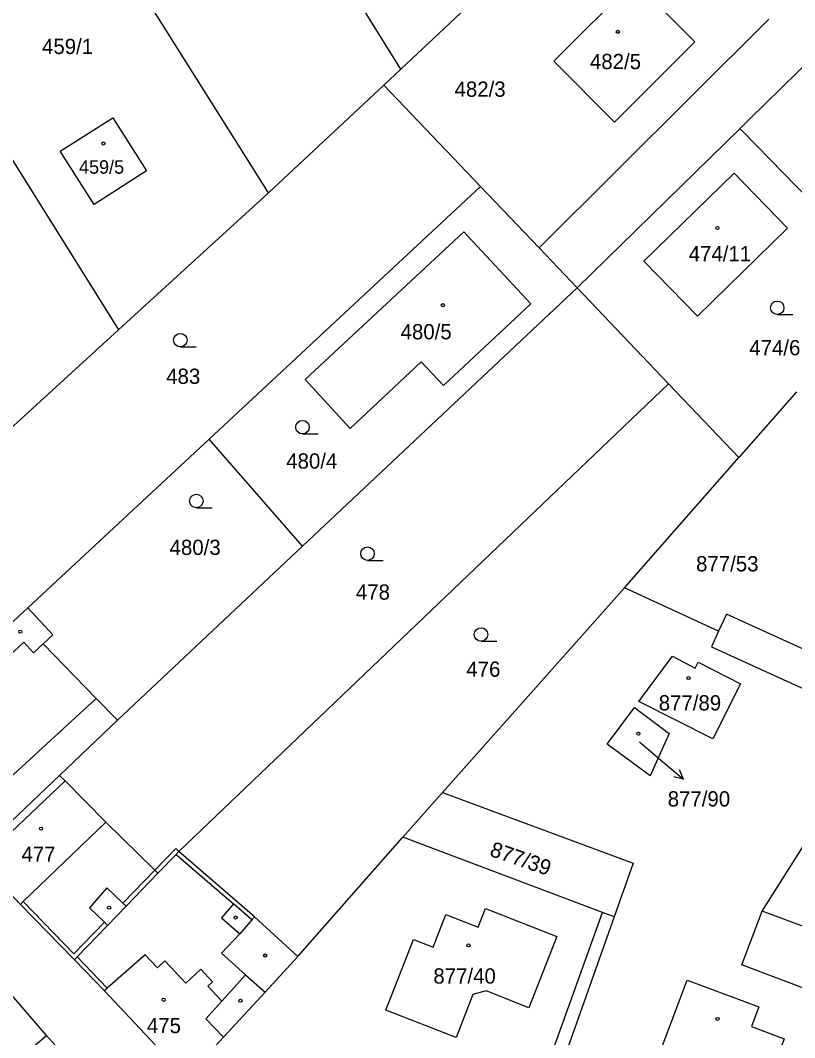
# Model space of a CAD drawing. Extents: x -724107 to -720612, y -1045267 to -1038441.
# Drawn here: x -722560.7 to -722474.4, y -1042730 to -1042616.7 of the extents above; entities that cross this region are included whole.
import ezdxf

# ---------------------------------------------------------------- set-up
doc = ezdxf.new("R2010")
doc.units = 0
for name, color, linetype in [('Hranice parcel', 7, 'Continuous'), ('Parcelní čísla', 7, 'Continuous'), ('Pop  PČ popisy', 7, 'Continuous'), ('Vnitřní kresba', 7, 'Continuous'), ('Značky budov', 7, 'Continuous'), ('Značky kultur', 7, 'Continuous')]:
    doc.layers.add(name, color=color, linetype=linetype)

msp = doc.modelspace()

# ---------------------------------------------------------------- linework, layer by layer
at = {"layer": 'Hranice parcel'}
for p, q in [((-722518.29, -1042622.12), (-722548.25, -1042574.31)), ((-722583.88, -1042596.67), (-722549.75, -1042651.16)), ((-722533.06, -1042635.92), (-722556.82, -1042598.13)), ((-722518.29, -1042622.12), (-722505.08, -1042609.63)), ((-722477.3, -1042616.58), (-722502.9, -1042642.03)), ((-722520.2, -1042623.93), (-722518.29, -1042622.12)), ((-722533.06, -1042635.92), (-722520.2, -1042623.93)), ((-722520.2, -1042623.93), (-722509.43, -1042635.21)), ((-722498.66, -1042646.49), (-722480.54, -1042628.77)), ((-722539.64, -1042663.34), (-722509.43, -1042635.21)), ((-722509.43, -1042635.21), (-722502.9, -1042642.03)), ((-722502.9, -1042642.03), (-722498.66, -1042646.49)), ((-722498.66, -1042646.49), (-722529.26, -1042675.27)), ((-722488.48, -1042657.18), (-722498.66, -1042646.49)), ((-722549.75, -1042651.16), (-722566.33, -1042666.33)), ((-722488.48, -1042657.18), (-722543.02, -1042709.29)), ((-722480.67, -1042665.38), (-722488.48, -1042657.18)), ((-722474.25, -1042658.09), (-722480.67, -1042665.38)), ((-722559.85, -1042682.15), (-722539.64, -1042663.34)), ((-722529.26, -1042675.27), (-722539.64, -1042663.34)), ((-722493.38, -1042679.91), (-722480.67, -1042665.38)), ((-722513.66, -1042702.71), (-722493.38, -1042679.91)), ((-722482.91, -1042684.75), (-722493.38, -1042679.91)), ((-722478.07, -1042715.93), (-722464.89, -1042695.05)), ((-722556.32, -1042700.8), (-722565.82, -1042709.84)), ((-722518.08, -1042707.68), (-722513.66, -1042702.71)), ((-722529.78, -1042720.98), (-722518.08, -1042707.68)), ((-722495.83, -1042716.07), (-722518.08, -1042707.68)), ((-722507.04, -1042747.25), (-722495.83, -1042716.07)), ((-722494.55, -1042716.55), (-722505.62, -1042747.77)), ((-722494.55, -1042716.55), (-722495.83, -1042716.07)), ((-722445.47, -1042728.05), (-722478.07, -1042715.93))]:
    msp.add_line(p, q, dxfattribs=at)
for points in [[(-722485.56, -1042619.09), (-722494.52, -1042628.03), (-722501.26, -1042621.25), (-722492.31, -1042612.31), (-722485.56, -1042619.09)], [(-722480.54, -1042628.77), (-722479.47, -1042627.72), (-722468.76, -1042617.25), (-722468.31, -1042616.81)], [(-722550.39, -1042627.54), (-722546.62, -1042633.47), (-722552.47, -1042637.2), (-722556.25, -1042631.27), (-722550.39, -1042627.54)], [(-722463.82, -1042645.88), (-722480.19, -1042629.13), (-722480.54, -1042628.77)], [(-722475.24, -1042639.85), (-722485.28, -1042649.63), (-722491.23, -1042643.51), (-722481.16, -1042633.72), (-722475.24, -1042639.85)], [(-722549.75, -1042651.16), (-722547.97, -1042649.54), (-722533.06, -1042635.92)], [(-722513.55, -1042657.38), (-722516.05, -1042654.73), (-722523.96, -1042662.15), (-722528.96, -1042656.69), (-722511.3, -1042640.25), (-722503.84, -1042648.29), (-722513.55, -1042657.38)], [(-722529.26, -1042675.27), (-722549.88, -1042694.67), (-722556.32, -1042700.8)], [(-722559.85, -1042682.15), (-722560.88, -1042683.11), (-722564.64, -1042686.61), (-722567.83, -1042689.58), (-722574.17, -1042695.43), (-722577.13, -1042698.02)], [(-722568.43, -1042707.11), (-722552.23, -1042692.24), (-722558.15, -1042686.14), (-722557.07, -1042685.13), (-722559.85, -1042682.15)], [(-722462.47, -1042691.76), (-722482.04, -1042682.83), (-722482.91, -1042684.75)], [(-722482.91, -1042684.75), (-722483.69, -1042686.47), (-722464.89, -1042695.05)], [(-722488.03, -1042687.53), (-722485.52, -1042688.87), (-722485.19, -1042688.21), (-722480.47, -1042690.6), (-722483.57, -1042696.74), (-722491.79, -1042692.59), (-722488.03, -1042687.53)], [(-722492.29, -1042693.25), (-722488.41, -1042696.15), (-722490.54, -1042700.86), (-722495.31, -1042697.32), (-722492.29, -1042693.25)], [(-722545.36, -1042711.71), (-722545.72, -1042711.37), (-722551.15, -1042706.01), (-722555.7, -1042701.42), (-722556.32, -1042700.8)], [(-722513.66, -1042702.71), (-722492.44, -1042710.59), (-722494.55, -1042716.55)], [(-722565.82, -1042709.84), (-722565.22, -1042710.44), (-722560.68, -1042715.18), (-722554.67, -1042721.34)], [(-722543.02, -1042709.29), (-722543.33, -1042709.61), (-722545.36, -1042711.71)], [(-722529.78, -1042720.98), (-722534.6, -1042716.56), (-722543.02, -1042709.29)], [(-722545.36, -1042711.71), (-722548.9, -1042715.37), (-722550.97, -1042717.51), (-722554.36, -1042721.02), (-722554.67, -1042721.34)], [(-722516.9, -1042719.08), (-722514.71, -1042719.94), (-722513.29, -1042716.31), (-722509.7, -1042717.71), (-722508.89, -1042715.65), (-722500.93, -1042718.77), (-722504.04, -1042726.69), (-722508.81, -1042724.82), (-722510.29, -1042725.23), (-722512.16, -1042730.01), (-722519.98, -1042726.94), (-722516.9, -1042719.08)], [(-722478.81, -1042757.57), (-722467.76, -1042726.65), (-722480.33, -1042721.91), (-722478.07, -1042715.93)], [(-722577.66, -1042728.69), (-722571.95, -1042731.01), (-722563.26, -1042734.55), (-722561.68, -1042733.09), (-722557.79, -1042729.77), (-722566.88, -1042719.23)], [(-722554.67, -1042721.34), (-722551.35, -1042724.78), (-722542.23, -1042734.49)], [(-722542.23, -1042734.49), (-722538.04, -1042729.97), (-722533.4, -1042724.97), (-722529.78, -1042720.98)], [(-722485.54, -1042733.05), (-722489.42, -1042731.59), (-722486.42, -1042723.6), (-722478.43, -1042726.6), (-722479.25, -1042728.78), (-722475.6, -1042730.15), (-722476.95, -1042733.75), (-722474.8, -1042734.56), (-722477.81, -1042742.58), (-722485.84, -1042739.57), (-722484.41, -1042735.74), (-722485.25, -1042735.42), (-722485.87, -1042733.91), (-722485.54, -1042733.05)]]:
    msp.add_lwpolyline(points, dxfattribs=at)
at = {"layer": 'Pop  PČ popisy'}
for p, q in [((-722491.71, -1042697.08), (-722489.12, -1042699.29)), ((-722489.12, -1042699.29), (-722486.82, -1042701.22)), ((-722486.82, -1042701.22), (-722487.91, -1042700.96)), ((-722486.82, -1042701.22), (-722487.27, -1042700.19))]:
    msp.add_line(p, q, dxfattribs=at)
at = {"layer": 'Vnitřní kresba'}
for p, q in [((-722560.31, -1042685.97), (-722563.01, -1042688.46)), ((-722559.22, -1042687.14), (-722560.31, -1042685.97)), ((-722558.15, -1042686.14), (-722559.22, -1042687.14)), ((-722549.88, -1042694.67), (-722552.23, -1042692.24)), ((-722555.7, -1042701.42), (-722565.22, -1042710.44)), ((-722551.15, -1042706.01), (-722560.36, -1042714.87)), ((-722543.38, -1042708.95), (-722545.72, -1042711.37)), ((-722543.02, -1042709.29), (-722543.38, -1042708.95)), ((-722543.33, -1042709.61), (-722536.95, -1042715.13)), ((-722545.72, -1042711.37), (-722549.26, -1042715.03)), ((-722551.05, -1042713.34), (-722552.99, -1042715.55)), ((-722551.05, -1042713.34), (-722549.26, -1042715.03)), ((-722560.36, -1042714.87), (-722560.68, -1042715.18)), ((-722560.36, -1042714.87), (-722554.72, -1042720.67)), ((-722552.99, -1042715.55), (-722551.32, -1042717.17)), ((-722548.9, -1042715.37), (-722549.26, -1042715.03)), ((-722536.95, -1042715.13), (-722538.28, -1042716.67)), ((-722534.9, -1042716.89), (-722536.95, -1042715.13)), ((-722538.28, -1042716.67), (-722536.23, -1042718.45)), ((-722534.9, -1042716.89), (-722536.23, -1042718.45)), ((-722534.6, -1042716.56), (-722534.9, -1042716.89)), ((-722551.32, -1042717.17), (-722554.72, -1042720.67)), ((-722550.97, -1042717.51), (-722551.32, -1042717.17)), ((-722536.23, -1042718.45), (-722538.27, -1042720.62)), ((-722554.36, -1042721.02), (-722551.01, -1042724.49)), ((-722546.78, -1042720.8), (-722551.01, -1042724.49)), ((-722546.78, -1042720.8), (-722545.42, -1042722.25)), ((-722538.27, -1042720.62), (-722535.6, -1042723.03)), ((-722545.42, -1042722.25), (-722544.58, -1042721.46)), ((-722544.58, -1042721.46), (-722542.24, -1042723.94)), ((-722542.24, -1042723.94), (-722540.6, -1042722.4)), ((-722540.6, -1042722.4), (-722539.28, -1042723.79)), ((-722538.25, -1042725.96), (-722535.6, -1042723.03)), ((-722535.6, -1042723.03), (-722533.4, -1042724.97)), ((-722551.35, -1042724.78), (-722551.01, -1042724.49)), ((-722539.28, -1042723.79), (-722539.82, -1042724.29)), ((-722539.82, -1042724.29), (-722538.25, -1042725.96)), ((-722540.01, -1042727.91), (-722538.25, -1042725.96)), ((-722540.01, -1042727.91), (-722538.04, -1042729.97)), ((-722557.79, -1042729.77), (-722554.11, -1042733.85))]:
    msp.add_line(p, q, dxfattribs=at)
at = {"layer": 'Značky budov'}
for centre in [(-722494.14, -1042617.97), (-722551.45, -1042630.41), (-722483.05, -1042639.83), (-722513.62, -1042648.42), (-722560.69, -1042684.8), (-722486.26, -1042689.96), (-722491.85, -1042696.15), (-722558.38, -1042706.74), (-722550.8, -1042715.55), (-722536.71, -1042716.63), (-722510.77, -1042719.74), (-722533.42, -1042720.87), (-722544.73, -1042725.8), (-722536.17, -1042725.9), (-722483.03, -1042727.94)]:
    msp.add_circle(centre, 0.175, dxfattribs=at)
at = {"layer": 'Značky kultur'}
for p, q in [((-722476.38, -1042649.46), (-722474.63, -1042649.46)), ((-722542.87, -1042653.07), (-722541.12, -1042653.07)), ((-722529.26, -1042662.76), (-722527.51, -1042662.76)), ((-722541.08, -1042670.99), (-722539.33, -1042670.99)), ((-722522.02, -1042676.86), (-722520.27, -1042676.86)), ((-722509.37, -1042685.86), (-722507.62, -1042685.86))]:
    msp.add_line(p, q, dxfattribs=at)
for centre in [(-722476.38, -1042648.71), (-722542.87, -1042652.32), (-722529.26, -1042662.01), (-722541.08, -1042670.24), (-722522.02, -1042676.11), (-722509.37, -1042685.11)]:
    msp.add_circle(centre, 0.75, dxfattribs=at)

# ---------------------------------------------------------------- texts
at = {"layer": 'Parcelní čísla'}
for s, height, p in [('459/1', 1.7, (-722558.27, -1042620.45)), ('482/5', 1.7, (-722497.24, -1042622.13)), ('482/3', 1.7, (-722512.32, -1042625.21)), ('459/5', 1.5, (-722554.15, -1042633.78)), ('474/11', 1.7, (-722486.24, -1042643.54)), ('480/5', 1.7, (-722518.33, -1042652.23)), ('474/6', 1.7, (-722479.49, -1042654.01)), ('483', 1.7, (-722544.44, -1042657.19)), ('480/4', 1.7, (-722531.07, -1042666.63)), ('480/3', 1.7, (-722544.06, -1042676.25)), ('877/53', 1.7, (-722485.42, -1042678.08)), ('478', 1.7, (-722523.31, -1042681.23)), ('476', 1.7, (-722511.01, -1042689.82)), ('877/89', 1.7, (-722489.58, -1042693.57)), ('877/90', 1.7, (-722488.58, -1042704.27)), ('477', 1.7, (-722560.56, -1042710.43)), ('877/40', 1.7, (-722514.68, -1042724)), ('475', 1.7, (-722546.59, -1042729.52))]:
    msp.add_text(s, height=height, dxfattribs=at).set_placement(p)
msp.add_text('877/39', height=1.7, rotation=341, dxfattribs=at).set_placement((-722508.51, -1042709.74))

doc.saveas('drawing.dxf')
